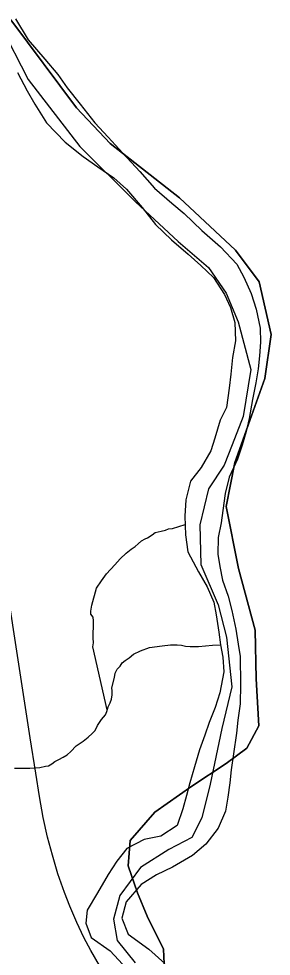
# Model space of a CAD drawing. Extents: x 2010165 to 2382125, y 1060529 to 1407316.
# Drawn here: x 2219461 to 2220471, y 1206456 to 1210208 of the extents above; entities that cross this region are included whole.
import ezdxf

# ---------------------------------------------------------------- set-up
doc = ezdxf.new("R2010")
doc.units = 0
for name, color, linetype in [('GM_X_Adjacent_County', 7, 'Continuous'), ('GM_X_Corporation', 7, 'Continuous'), ('GM_X_County', 7, 'Continuous'), ('GM_X_Major_River', 7, 'Continuous'), ('GM_X_Minor_River', 7, 'Continuous'), ('GM_X_Rail_Line', 7, 'Continuous')]:
    doc.layers.add(name, color=color, linetype=linetype)

msp = doc.modelspace()

# ---------------------------------------------------------------- linework, layer by layer
at = {"layer": 'GM_X_Adjacent_County'}
msp.add_lwpolyline([(2220048.2, 1206308.5), (2220039.7, 1206483.6), (2219974.7, 1206616.4), (2219935.2, 1206709.7), (2219898.5, 1206817), (2219906.9, 1206918.7), (2220005.8, 1207031.7), (2220152.7, 1207136.3), (2220291.1, 1207226.7), (2220373.1, 1207288.8), (2220421.9, 1207378.1), (2220410.9, 1207565.9), (2220407.2, 1207760.7), (2220339.7, 1208008), (2220291, 1208255.3), (2220324.8, 1208431.4), (2220444.6, 1208768.6), (2220470.9, 1208944.7), (2220422.2, 1209154.5), (2220328.5, 1209281.8), (2220103.7, 1209491.7), (2219826.5, 1209709), (2219691.6, 1209851.3), (2219429.3, 1210203.5)], dxfattribs=at)
at = {"layer": 'GM_X_Corporation'}
msp.add_lwpolyline([(2219387.2, 1210181.4), (2219498.9, 1209964.4), (2219704.6, 1209696.9), (2219928.5, 1209475.6), (2220098.4, 1209316.7), (2220220.4, 1209212), (2220290.3, 1209109.5), (2220338, 1208994.9), (2220389.6, 1208804.1), (2220358.9, 1208615.4), (2220314.4, 1208503.1), (2220282.1, 1208420.8), (2220219.6, 1208326.6), (2220185.1, 1208182.1), (2220188.6, 1208023.5), (2220258.3, 1207862.7), (2220291.9, 1207732.2), (2220313.4, 1207533.4), (2220272.7, 1207366.8), (2220225.9, 1207144), (2220193.4, 1207009.6), (2220153, 1206931.4), (2220060.7, 1206883.4), (2219948.1, 1206811.3), (2219865.6, 1206699.1), (2219839.2, 1206604.7), (2219855, 1206518.4), (2219926.9, 1206429.9)], dxfattribs=at)
at = {"layer": 'GM_X_County'}
msp.add_lwpolyline([(2219429.3, 1210203.5), (2219691.6, 1209851.3), (2219826.5, 1209709), (2220103.7, 1209491.7), (2220328.5, 1209281.8), (2220422.2, 1209154.5), (2220470.9, 1208944.7), (2220444.6, 1208768.6), (2220324.8, 1208431.4), (2220291, 1208255.3), (2220339.7, 1208008), (2220407.2, 1207760.7), (2220410.9, 1207565.9), (2220421.9, 1207378.1), (2220373.1, 1207288.8), (2220291.1, 1207226.7), (2220152.7, 1207136.3), (2220005.8, 1207031.7), (2219906.9, 1206918.7), (2219898.5, 1206817), (2219935.2, 1206709.7), (2219974.7, 1206616.4), (2220039.7, 1206483.6), (2220048.2, 1206308.5)], dxfattribs=at)
at = {"layer": 'GM_X_Major_River'}
for points in [[(2219447.7, 1210207.9), (2219498.4, 1210124.1), (2219565.2, 1210046.5), (2219617.7, 1209984.8), (2219654.2, 1209931.1), (2219706.8, 1209865.4), (2219765.5, 1209791.7), (2219818.1, 1209734), (2219876.7, 1209670.4), (2219945.4, 1209596.8), (2220004, 1209529.2), (2220072.6, 1209469.7), (2220123, 1209428.1), (2220193.6, 1209360.5), (2220268.2, 1209295.1), (2220332.9, 1209225.5), (2220361.4, 1209173.6), (2220390, 1209107.7), (2220410.5, 1209045.7), (2220427.2, 1208969.6), (2220427.7, 1208913.5), (2220424.2, 1208859.3), (2220418.6, 1208807.1), (2220409.1, 1208750.8), (2220395.7, 1208684.5), (2220382.3, 1208608.1), (2220370.8, 1208555.9), (2220355.2, 1208501.6), (2220335.7, 1208445.2), (2220302.3, 1208372.7), (2220286.9, 1208308.4), (2220277.5, 1208240.1), (2220269.9, 1208189.9), (2220258.4, 1208131.6), (2220257, 1208065.4), (2220265.4, 1208015.3), (2220275.9, 1207961.3), (2220298.5, 1207897.3), (2220313, 1207839.3), (2220329.7, 1207765.2), (2220338.2, 1207705.1), (2220346.6, 1207655.1), (2220347.6, 1207542.7), (2220346.3, 1207466.5), (2220336.9, 1207400.2), (2220331.3, 1207348), (2220320, 1207265.7), (2220310.6, 1207201.4), (2220305, 1207149.2), (2220297.5, 1207093), (2220288, 1207036.7), (2220258.6, 1206968.2), (2220209.1, 1206903.6), (2220155.5, 1206858.9), (2220075.8, 1206812), (2220012, 1206781.3), (2219950.3, 1206742.6), (2219890.9, 1206673.9), (2219873.5, 1206607.5), (2219898, 1206543.6), (2219980.6, 1206484.2), (2220045.2, 1206426.6)], [(2219455.5, 1209993.3), (2219494.2, 1209919.5), (2219524.7, 1209865.6), (2219571.4, 1209791.8), (2219646.1, 1209714.3), (2219718.7, 1209656.9), (2219777.1, 1209615.3), (2219841.5, 1209571.8), (2219891.9, 1209526.1), (2219954.6, 1209452.5), (2220007.3, 1209384.8), (2220071.8, 1209323.3), (2220138.4, 1209265.7), (2220188.8, 1209220.1), (2220239.3, 1209172.4), (2220283.9, 1209104.6), (2220308.4, 1209052.7), (2220324.9, 1208992.7), (2220327.6, 1208918.5), (2220316.1, 1208852.2), (2220308.7, 1208786), (2220303.2, 1208729.8), (2220291.9, 1208651.4), (2220266.3, 1208601), (2220244.9, 1208528.6), (2220229.4, 1208478.3), (2220189.9, 1208411.8), (2220148.4, 1208357.2), (2220129, 1208282.8), (2220125.6, 1208216.6), (2220128.2, 1208142.4), (2220136.8, 1208074.3), (2220179.5, 1207994.4), (2220214.1, 1207934.6), (2220240.7, 1207872.7), (2220251.1, 1207822.6), (2220261.7, 1207752.5), (2220268.2, 1207702.4), (2220276.6, 1207652.4), (2220281.1, 1207594.2), (2220265.8, 1207509.9), (2220246.4, 1207451.5), (2220222.9, 1207391.1), (2220205.3, 1207340.8), (2220183.8, 1207282.4), (2220164.4, 1207214), (2220144.9, 1207149.7), (2220131.3, 1207099.4), (2220117.8, 1207045.1), (2220094.4, 1206978.7), (2220028.7, 1206935.9), (2219962.8, 1206923.3)], [(2219962.8, 1206923.3), (2219893, 1206886.5), (2219853.4, 1206836), (2219817.9, 1206783.5), (2219776.5, 1206708.9), (2219735.1, 1206640.3), (2219729.5, 1206588.1), (2219750, 1206530.1), (2219826.6, 1206476.7), (2219893.2, 1206405.1)]]:
    msp.add_lwpolyline(points, dxfattribs=at)
at = {"layer": 'GM_X_Minor_River'}
for points in [[(2219814.7, 1207441.3), (2219757.5, 1207694.2), (2219759.3, 1207710.3), (2219759, 1207730.3), (2219758.8, 1207750.4), (2219760.5, 1207772.5), (2219760.1, 1207798.6), (2219757.9, 1207812.6), (2219749.8, 1207824.6), (2219749.6, 1207836.6), (2219753.3, 1207860.8), (2219772.4, 1207929.3), (2219792.1, 1207957.6), (2219811.8, 1207986), (2219845.4, 1208022.5), (2219867.1, 1208046.9), (2219890.8, 1208069.3), (2219910.7, 1208085.6), (2219926.6, 1208095.9), (2219938.4, 1208106.1), (2219952.3, 1208118.3), (2219966.2, 1208126.5), (2219976.2, 1208130.6), (2219994.1, 1208142.9), (2220006, 1208151.1), (2220029.9, 1208157.4), (2220047.9, 1208161.6), (2220059.9, 1208165.8), (2220073.9, 1208168), (2220075.9, 1208168), (2220126.1, 1208184.2)], [(2219847, 1207588.9), (2219854.8, 1207605.1), (2219866.7, 1207617.3), (2219874.6, 1207629.4), (2219886.4, 1207639.6), (2219902.3, 1207649.8), (2219920.2, 1207664.1), (2219948.1, 1207678.5), (2219984, 1207691.1), (2220034, 1207697.7), (2220068, 1207702.2), (2220094, 1207702.5), (2220112.1, 1207700.7), (2220128.1, 1207696.9), (2220146.2, 1207695.1), (2220160.2, 1207695.3), (2220180.3, 1207695.6), (2220208.3, 1207697.9), (2220236.3, 1207700.3), (2220268.2, 1207702.6)], [(2219443.3, 1207208.3), (2219469.3, 1207208.7), (2219505.4, 1207209.1), (2219545.4, 1207211.6), (2219567.4, 1207215.9), (2219579.4, 1207218.1), (2219593.3, 1207226.3), (2219605.2, 1207234.5), (2219621.2, 1207242.7), (2219639.1, 1207253), (2219655, 1207261.2), (2219668.8, 1207275.5), (2219690.6, 1207297.8), (2219718.4, 1207316.2), (2219738.2, 1207332.6), (2219754, 1207346.8), (2219765.9, 1207359), (2219775.7, 1207379.2), (2219791.4, 1207403.5), (2219807.2, 1207421.8), (2219813, 1207435.9), (2219818.7, 1207454.1), (2219826.6, 1207470.2), (2219832.4, 1207484.3), (2219834.2, 1207502.4), (2219833.9, 1207518.5), (2219833.8, 1207530.5), (2219843.3, 1207570.8), (2219847, 1207588.9)]]:
    msp.add_lwpolyline(points, dxfattribs=at)
at = {"layer": 'GM_X_Rail_Line'}
msp.add_lwpolyline([(2219783.2, 1206418.1), (2219749.1, 1206479), (2219721.7, 1206531.2), (2219693.3, 1206591.1), (2219665.5, 1206656.6), (2219643.8, 1206710.8), (2219617.4, 1206785.7), (2219595.2, 1206860.6), (2219576.1, 1206932.3), (2219559.1, 1207010.8), (2219543.6, 1207094.4), (2219529.2, 1207188.9), (2219506.4, 1207330.4), (2219223, 1209169.4)], dxfattribs=at)

doc.saveas('drawing.dxf')
